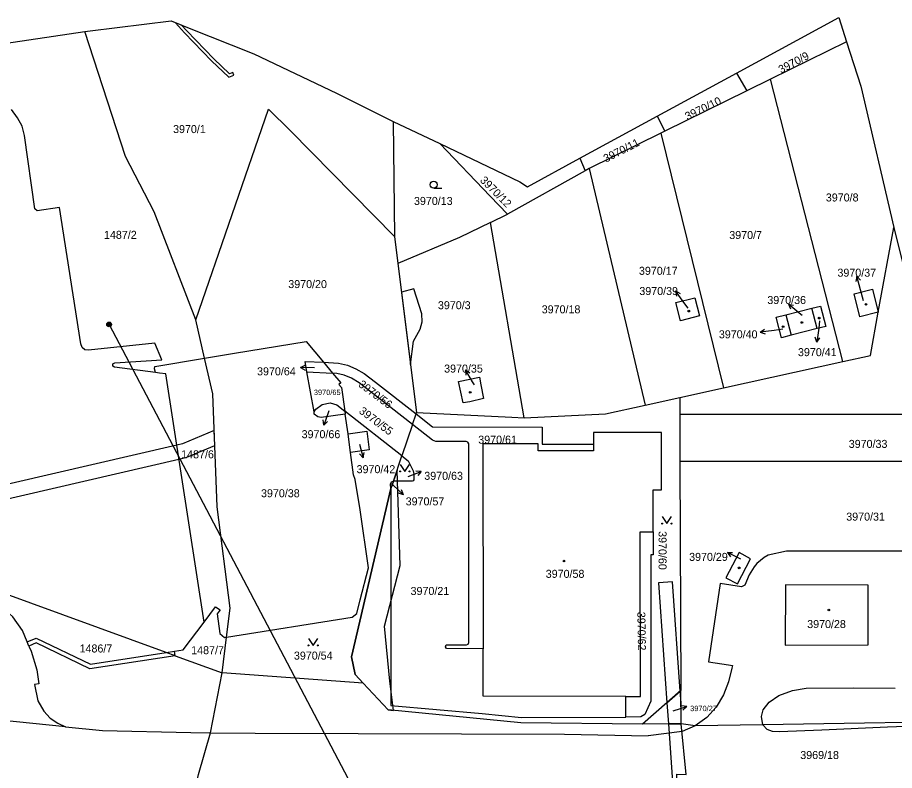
# Model space of a CAD drawing. Extents: x -869103 to -863415, y -1015889 to -1012477.
# Drawn here: x -864767 to -864580.6, y -1014850 to -1014690.1 of the extents above; entities that cross this region are included whole.
import ezdxf

# ---------------------------------------------------------------- set-up
doc = ezdxf.new("R2010")
doc.units = 0
for name, color, linetype in [('Hranice katastralního území', 7, 'Continuous'), ('Hranice parcel', 7, 'Continuous'), ('Parcelní čísla', 7, 'Continuous'), ('Pop  PČ popisy', 7, 'Continuous'), ('Poz předměty', 7, 'Continuous'), ('Vnitřní kresba', 7, 'Continuous'), ('Věcná břemena k části', 7, 'Continuous'), ('Značky budov', 7, 'Continuous'), ('Značky kultur', 7, 'Continuous')]:
    doc.layers.add(name, color=color, linetype=linetype)

msp = doc.modelspace()

# ---------------------------------------------------------------- linework, layer by layer
at = {"layer": 'Hranice katastralního území'}
for p, q in [((-864751.57, -1014692.9), (-864734.34, -1014690.79)), ((-864734.34, -1014690.79), (-864730.88, -1014692.16)), ((-864614.22, -1014701.88), (-864592.46, -1014690.06)), ((-864592.46, -1014690.06), (-864590.81, -1014695.19)), ((-864785.52, -1014697.89), (-864752.69, -1014693.04)), ((-864752.69, -1014693.04), (-864751.57, -1014692.9)), ((-864730.88, -1014692.16), (-864716.77, -1014697.76)), ((-864590.81, -1014695.19), (-864587.77, -1014704.64)), ((-864716.77, -1014697.76), (-864699.19, -1014706.15)), ((-864631.09, -1014711.04), (-864614.22, -1014701.88)), ((-864699.19, -1014706.15), (-864687.19, -1014712.17)), ((-864587.77, -1014704.64), (-864580.76, -1014734.69)), ((-864647.48, -1014719.95), (-864631.09, -1014711.04)), ((-864687.19, -1014712.17), (-864677.23, -1014716.8)), ((-864580.76, -1014734.69), (-864578.33, -1014744.68))]:
    msp.add_line(p, q, dxfattribs=at)
msp.add_lwpolyline([(-864677.23, -1014716.8), (-864660.23, -1014724.97), (-864658.64, -1014726.01), (-864647.48, -1014719.95)], dxfattribs=at)
at = {"layer": 'Hranice parcel'}
for p, q in [((-864751.57, -1014692.9), (-864734.34, -1014690.79)), ((-864734.34, -1014690.79), (-864730.88, -1014692.16)), ((-864614.22, -1014701.88), (-864592.46, -1014690.06)), ((-864592.46, -1014690.06), (-864590.81, -1014695.19)), ((-864785.52, -1014697.89), (-864752.69, -1014693.04)), ((-864752.69, -1014693.04), (-864751.57, -1014692.9)), ((-864730.88, -1014692.16), (-864716.77, -1014697.76)), ((-864590.81, -1014695.19), (-864606.96, -1014703.15)), ((-864590.81, -1014695.19), (-864587.77, -1014704.64)), ((-864716.77, -1014697.76), (-864699.19, -1014706.15)), ((-864631.09, -1014711.04), (-864614.22, -1014701.88)), ((-864614.22, -1014701.88), (-864611.99, -1014705.62)), ((-864606.96, -1014703.15), (-864611.99, -1014705.62)), ((-864591.6, -1014763.14), (-864606.96, -1014703.15)), ((-864699.19, -1014706.15), (-864687.19, -1014712.17)), ((-864611.99, -1014705.62), (-864629.42, -1014714.21)), ((-864587.77, -1014704.64), (-864580.76, -1014734.69)), ((-864647.48, -1014719.95), (-864631.09, -1014711.04)), ((-864631.09, -1014711.04), (-864629.42, -1014714.21)), ((-864687.19, -1014712.17), (-864677.23, -1014716.8)), ((-864687.19, -1014712.17), (-864686.9, -1014736.54)), ((-864630.3, -1014714.64), (-864645.55, -1014722.16)), ((-864629.42, -1014714.21), (-864630.3, -1014714.64)), ((-864630.3, -1014714.64), (-864617, -1014768.73)), ((-864647.48, -1014719.95), (-864646.36, -1014722.61)), ((-864646.36, -1014722.61), (-864662.89, -1014731.84)), ((-864645.55, -1014722.16), (-864646.36, -1014722.61)), ((-864645.55, -1014722.16), (-864633.61, -1014772.39)), ((-864666.49, -1014733.59), (-864662.89, -1014731.84)), ((-864659.31, -1014775.06), (-864666.49, -1014733.59)), ((-864580.76, -1014734.69), (-864578.33, -1014744.68)), ((-864686.9, -1014736.54), (-864686.18, -1014742.28)), ((-864686.18, -1014742.28), (-864682.18, -1014773.97)), ((-864603.72, -1014753.19), (-864598.2, -1014751.81)), ((-864597.1, -1014756.15), (-864598.2, -1014751.81)), ((-864727.24, -1014762.41), (-864729.09, -1014754.26)), ((-864603.72, -1014753.19), (-864602.62, -1014757.55)), ((-864597.1, -1014756.15), (-864602.62, -1014757.55)), ((-864727.24, -1014762.41), (-864720.88, -1014761.36)), ((-864702, -1014763.29), (-864700.05, -1014765.61)), ((-864617, -1014768.73), (-864591.6, -1014763.14)), ((-864703.99, -1014773.8), (-864705.49, -1014765.33)), ((-864705.49, -1014765.33), (-864700.05, -1014765.61)), ((-864626.28, -1014770.78), (-864617, -1014768.73)), ((-864633.61, -1014772.39), (-864626.28, -1014770.78)), ((-864626.28, -1014770.78), (-864626.26, -1014774.39)), ((-864685.32, -1014783.2), (-864697.42, -1014773.7)), ((-864697.42, -1014773.7), (-864697.34, -1014774.28)), ((-864696.75, -1014778.46), (-864697.34, -1014774.28)), ((-864683.04, -1014776.51), (-864682.28, -1014774.27)), ((-864682.28, -1014774.27), (-864682.18, -1014773.97)), ((-864543.01, -1014774.36), (-864626.26, -1014774.39)), ((-864626.26, -1014774.39), (-864626.22, -1014784.39)), ((-864683.04, -1014776.51), (-864685.32, -1014783.2)), ((-864687.13, -1014788.52), (-864685.32, -1014783.2)), ((-864543.16, -1014784.36), (-864626.22, -1014784.39)), ((-864626.22, -1014784.39), (-864626.01, -1014833.01)), ((-864687.13, -1014788.52), (-864687.67, -1014790.12)), ((-864722.57, -1014821.7), (-864695.88, -1014817.46)), ((-864723.53, -1014829.24), (-864722.57, -1014821.7)), ((-864733.47, -1014825.64), (-864723.53, -1014829.24)), ((-864725.98, -1014841.98), (-864723.53, -1014829.24)), ((-864693.57, -1014831.43), (-864723.53, -1014829.24)), ((-864637.74, -1014838.66), (-864637.75, -1014834.29)), ((-864626.01, -1014833.01), (-864634.16, -1014840.14)), ((-864625.98, -1014840.1), (-864626.01, -1014833.01)), ((-864625.98, -1014840.1), (-864634.16, -1014840.14))]:
    msp.add_line(p, q, dxfattribs=at)
for points in [[(-864729.09, -1014754.26), (-864737.97, -1014731.36), (-864744.02, -1014719.56), (-864752.69, -1014693.04)], [(-864737.69, -1014765.48), (-864746.41, -1014764.34), (-864746.76, -1014764.1), (-864746.71, -1014763.61), (-864746.33, -1014763.44), (-864736.36, -1014762.76), (-864737.83, -1014759.26), (-864751.93, -1014760.72), (-864752.68, -1014760.65), (-864753.29, -1014760.16), (-864753.52, -1014759.4), (-864758.04, -1014730.41), (-864762.82, -1014731.11), (-864763.28, -1014730.71), (-864765.5, -1014715.11), (-864766, -1014713.13), (-864766.97, -1014711.35), (-864768.25, -1014709.6)], [(-864729.09, -1014754.26), (-864713.64, -1014709.49), (-864708.99, -1014714.14), (-864686.9, -1014736.54)], [(-864677.23, -1014716.8), (-864660.23, -1014724.97), (-864658.64, -1014726.01), (-864647.48, -1014719.95)], [(-864662.89, -1014731.84), (-864666.55, -1014727.97), (-864677.23, -1014716.8)], [(-864666.49, -1014733.59), (-864673.05, -1014736.77), (-864686.18, -1014742.28)], [(-864591.6, -1014763.14), (-864585.74, -1014761.85), (-864584.08, -1014752.65), (-864580.76, -1014734.69)], [(-864584.08, -1014752.65), (-864588, -1014753.63), (-864589.22, -1014748.73), (-864585.32, -1014747.77), (-864584.08, -1014752.65)], [(-864622.1, -1014753.45), (-864626.09, -1014754.47), (-864627.08, -1014750.6), (-864623.09, -1014749.58), (-864622.1, -1014753.45)], [(-864598.2, -1014751.81), (-864596.35, -1014751.34), (-864595.25, -1014755.68), (-864597.1, -1014756.15)], [(-864602.62, -1014757.55), (-864604.66, -1014758.07), (-864605.76, -1014753.71), (-864603.72, -1014753.19)], [(-864720.88, -1014761.36), (-864705.67, -1014758.91), (-864702, -1014763.29)], [(-864737.69, -1014765.48), (-864737.87, -1014764.65), (-864737.8, -1014764.16), (-864727.24, -1014762.41)], [(-864722.57, -1014821.7), (-864721.78, -1014815.55), (-864724.6, -1014794.02), (-864725.52, -1014770.01), (-864727.24, -1014762.41)], [(-864705.49, -1014765.33), (-864705.84, -1014763.12), (-864702, -1014763.29)], [(-864702, -1014763.29), (-864699.84, -1014763.39), (-864698.82, -1014763.49), (-864696.9, -1014763.94), (-864695.07, -1014764.71), (-864693.33, -1014765.71), (-864690.95, -1014767.51), (-864682.28, -1014774.27)], [(-864727.35, -1014818.49), (-864735.5, -1014765.77), (-864736.84, -1014765.59), (-864737.69, -1014765.48)], [(-864683.04, -1014776.51), (-864694.42, -1014767.64), (-864696.04, -1014766.68), (-864697.58, -1014766.03), (-864699.15, -1014765.66), (-864700.05, -1014765.61)], [(-864700.05, -1014765.61), (-864698.31, -1014767.69), (-864698.68, -1014768), (-864698.13, -1014768.66), (-864697.42, -1014773.7)], [(-864668.51, -1014768.05), (-864667.96, -1014771), (-864670.85, -1014771.66), (-864672.26, -1014771.91), (-864673.26, -1014767.4), (-864668.82, -1014766.42), (-864668.51, -1014768.05)], [(-864703.99, -1014773.8), (-864703.61, -1014773.25), (-864702.23, -1014772.28), (-864700.55, -1014771.93), (-864699.16, -1014772.33), (-864697.42, -1014773.7)], [(-864659.31, -1014775.06), (-864642.04, -1014774.25), (-864633.61, -1014772.39)], [(-864697.34, -1014774.28), (-864702.46, -1014774.99), (-864703.17, -1014774.87), (-864703.93, -1014774.29), (-864703.99, -1014773.8)], [(-864682.28, -1014774.27), (-864678.79, -1014776.99), (-864655.54, -1014777.07), (-864655.51, -1014780.69), (-864644.59, -1014780.67)], [(-864682.18, -1014773.97), (-864661.93, -1014774.93), (-864659.31, -1014775.06)], [(-864668.04, -1014824.13), (-864675.83, -1014824.08), (-864676.06, -1014823.71), (-864675.92, -1014823.34), (-864671.57, -1014823.34), (-864671.23, -1014823.2), (-864671.07, -1014822.82), (-864671.11, -1014780.61), (-864671.31, -1014780.25), (-864671.66, -1014780.11), (-864678.07, -1014780.1), (-864678.78, -1014779.83), (-864683.04, -1014776.51)], [(-864696.75, -1014778.46), (-864692.78, -1014777.94), (-864692.26, -1014781.91), (-864696.22, -1014782.43)], [(-864696.22, -1014782.43), (-864696.5, -1014780.24), (-864696.75, -1014778.46)], [(-864631.91, -1014799.32), (-864631.91, -1014790.39), (-864630.12, -1014790.39), (-864630.12, -1014778.21), (-864644.57, -1014778.22), (-864644.59, -1014780.67)], [(-864644.59, -1014780.67), (-864644.6, -1014782.13), (-864656.39, -1014782.13), (-864656.39, -1014780.63), (-864668.13, -1014780.63), (-864668.04, -1014824.13)], [(-864695.88, -1014817.46), (-864694.92, -1014816.67), (-864694.18, -1014813.78), (-864692.38, -1014806.96), (-864694.19, -1014794.63), (-864695.26, -1014788.16), (-864695.6, -1014787.21), (-864696.22, -1014782.43)], [(-864685.32, -1014783.2), (-864683.99, -1014784.24), (-864682.9, -1014786.32), (-864682.76, -1014787.06), (-864682.79, -1014788.23), (-864682.9, -1014788.45), (-864683.13, -1014788.52), (-864687.13, -1014788.52)], [(-864693.57, -1014831.43), (-864695.26, -1014829.62), (-864696.01, -1014825.88), (-864687.67, -1014790.12)], [(-864687.67, -1014790.12), (-864687.73, -1014789.17), (-864687.55, -1014788.7), (-864687.13, -1014788.52)], [(-864687.67, -1014790.12), (-864687.64, -1014836.18), (-864668.29, -1014837.92), (-864659.88, -1014838.78), (-864637.74, -1014838.66)], [(-864637.75, -1014834.29), (-864634.62, -1014834.29), (-864634.65, -1014799.3), (-864631.91, -1014799.32)], [(-864631.91, -1014799.32), (-864631.9, -1014804.19), (-864632.45, -1014804.19), (-864632.4, -1014835.28), (-864633.71, -1014838.08), (-864634.55, -1014838.64), (-864637.74, -1014838.66)], [(-864613.65, -1014803.72), (-864616.46, -1014809.06), (-864614.02, -1014810.34), (-864611.24, -1014805.03), (-864613.65, -1014803.72)], [(-864733.47, -1014825.64), (-864735.38, -1014824.94), (-864771.81, -1014811.73), (-864779.47, -1014806.3), (-864797.96, -1014809.64)], [(-864764.56, -1014823.57), (-864764.93, -1014822.7), (-864765.96, -1014820.28), (-864768, -1014817.35), (-864771.17, -1014814.56), (-864773.89, -1014812.84), (-864777.69, -1014811.32), (-864782.29, -1014810.43), (-864787.28, -1014810.08), (-864797.96, -1014809.64)], [(-864603.86, -1014823.38), (-864586.25, -1014823.32), (-864586.22, -1014810.63), (-864603.83, -1014810.58), (-864603.86, -1014823.38)], [(-864727.35, -1014818.49), (-864724.89, -1014815.22), (-864723.93, -1014815.9), (-864724.55, -1014816.72), (-864724.01, -1014820.9), (-864723.04, -1014821.78), (-864722.57, -1014821.7)], [(-864733.47, -1014825.64), (-864733.62, -1014824.67), (-864731.81, -1014824.39), (-864727.35, -1014818.49)], [(-864764.56, -1014823.57), (-864764.11, -1014824.64), (-864762.89, -1014828.65), (-864762.49, -1014831.59), (-864763.41, -1014831.73), (-864762.66, -1014835.18), (-864761.4, -1014837.41), (-864760.08, -1014838.88), (-864758.41, -1014839.96), (-864756.77, -1014840.7), (-864781.18, -1014838.27), (-864787.2, -1014837.43)], [(-864733.47, -1014825.64), (-864751.64, -1014828.42), (-864763.05, -1014822.91), (-864764.56, -1014823.57)], [(-864637.75, -1014834.29), (-864668.02, -1014834.25), (-864668.04, -1014824.13)], [(-864634.16, -1014840.14), (-864660.05, -1014839.91), (-864688.25, -1014837.15), (-864693.57, -1014831.43)], [(-864543.97, -1014839.68), (-864556.69, -1014839.49), (-864608.6, -1014840.29), (-864622.97, -1014840.53), (-864625.98, -1014840.1)], [(-864729.98, -1014857.15), (-864728.53, -1014850.87), (-864725.98, -1014841.98)]]:
    msp.add_lwpolyline(points, dxfattribs=at)
at = {"layer": 'Pop  PČ popisy'}
for p, q in [((-864588.62, -1014745.03), (-864588.84, -1014746.13)), ((-864587.84, -1014747.93), (-864588.62, -1014745.03)), ((-864588.62, -1014745.03), (-864587.87, -1014745.87)), ((-864625.41, -1014750.57), (-864627.17, -1014748.14)), ((-864627.17, -1014748.14), (-864626.18, -1014748.66)), ((-864627.17, -1014748.14), (-864626.99, -1014749.25)), ((-864587.25, -1014750.22), (-864587.84, -1014747.93)), ((-864624.48, -1014751.83), (-864625.41, -1014750.57)), ((-864600.89, -1014752.85), (-864603.19, -1014750.92)), ((-864603.19, -1014750.92), (-864602.1, -1014751.18)), ((-864603.19, -1014750.92), (-864602.74, -1014751.95)), ((-864600.28, -1014753.35), (-864600.89, -1014752.85)), ((-864596.57, -1014754.51), (-864596.75, -1014756.04)), ((-864609.19, -1014756.88), (-864608.26, -1014756.26)), ((-864606.21, -1014756.51), (-864609.19, -1014756.88)), ((-864604.38, -1014756.29), (-864606.21, -1014756.51)), ((-864596.75, -1014756.04), (-864597.12, -1014759.02)), ((-864609.19, -1014756.88), (-864608.13, -1014757.25)), ((-864597.12, -1014759.02), (-864597.49, -1014757.96)), ((-864597.12, -1014759.02), (-864596.5, -1014758.09)), ((-864706.87, -1014764.43), (-864705.86, -1014763.94)), ((-864703.87, -1014764.48), (-864706.87, -1014764.43)), ((-864706.87, -1014764.43), (-864705.88, -1014764.95)), ((-864670.28, -1014767.48), (-864671.83, -1014764.91)), ((-864671.83, -1014764.91), (-864670.88, -1014765.51)), ((-864671.83, -1014764.91), (-864671.74, -1014766.02)), ((-864669.91, -1014768.1), (-864670.28, -1014767.48)), ((-864700.9, -1014773.82), (-864701.93, -1014776.64)), ((-864700.84, -1014773.64), (-864700.9, -1014773.82)), ((-864701.93, -1014776.64), (-864702.05, -1014775.53)), ((-864701.93, -1014776.64), (-864701.11, -1014775.87)), ((-864694.35, -1014780.68), (-864693.57, -1014783.58)), ((-864693.57, -1014783.58), (-864693.35, -1014782.48)), ((-864693.57, -1014783.58), (-864694.32, -1014782.74)), ((-864681.21, -1014786.51), (-864682.32, -1014786.4)), ((-864684.01, -1014787.58), (-864681.21, -1014786.51)), ((-864681.21, -1014786.51), (-864681.96, -1014787.33)), ((-864687.51, -1014789.09), (-864687.18, -1014789.38)), ((-864687.18, -1014789.38), (-864684.98, -1014791.43)), ((-864684.98, -1014791.43), (-864686.06, -1014791.11)), ((-864684.98, -1014791.43), (-864685.38, -1014790.38)), ((-864616.15, -1014803.73), (-864615.03, -1014803.72)), ((-864613.45, -1014805.05), (-864616.15, -1014803.73)), ((-864616.15, -1014803.73), (-864615.47, -1014804.62)), ((-864613.3, -1014805.13), (-864613.45, -1014805.05)), ((-864627.64, -1014837.36), (-864624.8, -1014836.38)), ((-864624.8, -1014836.38), (-864625.91, -1014836.24)), ((-864624.8, -1014836.38), (-864625.59, -1014837.18))]:
    msp.add_line(p, q, dxfattribs=at)
at = {"layer": 'Poz předměty'}
msp.add_line((-864747.52, -1014755.26), (-864632.3, -1014974.04), dxfattribs=at)
for radius in [0.5, 0.4, 0.3, 0.2, 0.1]:
    msp.add_circle((-864747.52, -1014755.26), radius, dxfattribs=at)
at = {"layer": 'Vnitřní kresba'}
for p, q in [((-864608.34, -1014804.74), (-864609.88, -1014806.01)), ((-864607.46, -1014804.3), (-864608.34, -1014804.74)), ((-864603.56, -1014803.45), (-864607.46, -1014804.3)), ((-864597.55, -1014803.4), (-864603.56, -1014803.45)), ((-864584.54, -1014803.39), (-864597.55, -1014803.4)), ((-864570.04, -1014803.41), (-864584.54, -1014803.39)), ((-864610.48, -1014806.77), (-864611.54, -1014808.46)), ((-864609.88, -1014806.01), (-864610.48, -1014806.77)), ((-864611.54, -1014808.46), (-864612.45, -1014810.66)), ((-864617.65, -1014810.3), (-864620.19, -1014826.9)), ((-864613.13, -1014810.99), (-864617.65, -1014810.3)), ((-864612.45, -1014810.66), (-864613.13, -1014810.99)), ((-864764.93, -1014822.7), (-864763.06, -1014821.93)), ((-864763.06, -1014821.93), (-864751.5, -1014827.44)), ((-864751.5, -1014827.44), (-864735.38, -1014824.94)), ((-864735.38, -1014824.94), (-864733.62, -1014824.67)), ((-864620.19, -1014826.9), (-864615.88, -1014827.59)), ((-864615.18, -1014828.24), (-864615.9, -1014831.16)), ((-864615.88, -1014827.59), (-864615.05, -1014827.72)), ((-864615.05, -1014827.72), (-864615.18, -1014828.24)), ((-864615.9, -1014831.16), (-864616.98, -1014833.96)), ((-864605.22, -1014834.07), (-864602.34, -1014832.99)), ((-864602.34, -1014832.99), (-864599.4, -1014832.5)), ((-864599.4, -1014832.5), (-864589.37, -1014832.48)), ((-864589.37, -1014832.48), (-864580.53, -1014832.51)), ((-864616.98, -1014833.96), (-864618.53, -1014836.53)), ((-864607.28, -1014835.5), (-864605.22, -1014834.07)), ((-864618.53, -1014836.53), (-864620.52, -1014838.77)), ((-864608.53, -1014837.11), (-864607.28, -1014835.5)), ((-864608.9, -1014838.55), (-864608.53, -1014837.11)), ((-864608.6, -1014840.29), (-864608.9, -1014838.55)), ((-864620.52, -1014838.77), (-864622.97, -1014840.53)), ((-864607.69, -1014841.31), (-864608.6, -1014840.29)), ((-864572.04, -1014840.39), (-864582.09, -1014840.82)), ((-864756.77, -1014840.7), (-864748.96, -1014841.48)), ((-864748.96, -1014841.48), (-864730.13, -1014841.92)), ((-864730.13, -1014841.92), (-864725.98, -1014841.98)), ((-864725.98, -1014841.98), (-864716.51, -1014842.11)), ((-864716.51, -1014842.11), (-864650.78, -1014842.32)), ((-864650.78, -1014842.32), (-864633.01, -1014842.66)), ((-864625.74, -1014841.73), (-864633.01, -1014842.66)), ((-864622.97, -1014840.53), (-864625.74, -1014841.73)), ((-864606.53, -1014841.74), (-864607.69, -1014841.31)), ((-864605.05, -1014841.83), (-864606.53, -1014841.74)), ((-864596.11, -1014841.44), (-864605.05, -1014841.83)), ((-864582.09, -1014840.82), (-864596.11, -1014841.44))]:
    msp.add_line(p, q, dxfattribs=at)
at = {"layer": 'Věcná břemena k části'}
for points in [[(-864733.41, -1014691.16), (-864731.49, -1014693.3), (-864725.74, -1014699.26), (-864722.07, -1014702.74), (-864721.01, -1014702.29), (-864721.25, -1014701.73), (-864721.95, -1014702.04), (-864725.3, -1014698.84), (-864731.05, -1014692.88), (-864732.15, -1014691.66)], [(-864685.41, -1014748.4), (-864683.47, -1014763.77), (-864682.86, -1014758.81), (-864681.4, -1014756.25), (-864681.03, -1014754.71), (-864681.11, -1014753), (-864682.77, -1014747.68)], [(-864829.69, -1014807.06), (-864832.82, -1014817.01), (-864831.92, -1014817.18), (-864829.34, -1014815.95), (-864826.71, -1014807.57), (-864826.05, -1014805.48), (-864732.7, -1014783.86), (-864730.99, -1014783.46), (-864725.1, -1014780.98), (-864725.22, -1014777.77), (-864731.91, -1014780.6), (-864733.16, -1014780.89), (-864828.39, -1014802.94)], [(-864686.35, -1014786.25), (-864687.67, -1014790.12), (-864696.01, -1014825.88), (-864695.26, -1014829.62), (-864693.57, -1014831.43), (-864688.25, -1014837.15), (-864687.13, -1014837.26), (-864687.85, -1014831.03), (-864689.01, -1014819.35), (-864685.68, -1014806.46)], [(-864626.17, -1014833.15), (-864627.81, -1014809.94), (-864630.8, -1014810.15), (-864629.01, -1014835.63)], [(-864628.69, -1014840.11), (-864625.98, -1014840.1), (-864626, -1014835.64), (-864626.17, -1014833.15), (-864629.01, -1014835.63)], [(-864627.54, -1014856.52), (-864626.85, -1014856.52), (-864626.87, -1014850.82), (-864624.93, -1014850.83), (-864625.98, -1014840.1), (-864628.69, -1014840.11)]]:
    msp.add_lwpolyline(points, close=True, dxfattribs=at)
at = {"layer": 'Značky budov'}
for centre in [(-864586.68, -1014751), (-864624.34, -1014752.43), (-864600.32, -1014754.84), (-864596.64, -1014753.91), (-864604.3, -1014755.73), (-864670.8, -1014769.66), (-864650.88, -1014805.52), (-864613.66, -1014806.96), (-864594.59, -1014815.93)]:
    msp.add_circle(centre, 0.175, dxfattribs=at)
at = {"layer": 'Značky kultur'}
msp.add_line((-864678.56, -1014726.32), (-864676.81, -1014726.32), dxfattribs=at)
for points in [[(-864685.68, -1014784.98), (-864684.68, -1014786.48), (-864683.68, -1014784.98)], [(-864630.01, -1014796.06), (-864629.01, -1014797.56), (-864628.01, -1014796.06)], [(-864705.19, -1014821.94), (-864704.19, -1014823.44), (-864703.19, -1014821.94)]]:
    msp.add_lwpolyline(points, dxfattribs=at)
for centre, radius in [((-864678.56, -1014725.57), 0.75), ((-864685.68, -1014786.48), 0.1), ((-864683.68, -1014786.48), 0.1), ((-864630.01, -1014797.56), 0.1), ((-864628.01, -1014797.56), 0.1), ((-864705.19, -1014823.44), 0.1), ((-864703.19, -1014823.44), 0.1)]:
    msp.add_circle(centre, radius, dxfattribs=at)

# ---------------------------------------------------------------- texts
at = {"layer": 'Parcelní čísla'}
for s, rotation, p in [('3970/9', 28, (-864604.75, -1014701.99)), ('3970/10', 26, (-864624.65, -1014711.93)), ('3970/11', 27, (-864641.96, -1014720.9)), ('3970/12', 315, (-864668.85, -1014724.77)), ('3970/56', 323, (-864694.72, -1014768.29)), ('3970/55', 323, (-864694.58, -1014773.95)), ('3970/60', 270, (-864630.77, -1014799.16)), ('3970/62', 271, (-864635.29, -1014816.32))]:
    msp.add_text(s, height=1.7, rotation=rotation, dxfattribs=at).set_placement(p)
for s, height, p in [('3970/1', 1.7, (-864733.94, -1014714.6)), ('3970/13', 1.7, (-864682.75, -1014729.87)), ('3970/8', 1.7, (-864595.23, -1014729.13)), ('1487/2', 1.7, (-864748.62, -1014737.07)), ('3970/7', 1.7, (-864615.75, -1014737.11)), ('3970/17', 1.7, (-864634.94, -1014744.71)), ('3970/37', 1.7, (-864592.76, -1014745.11)), ('3970/20', 1.7, (-864709.46, -1014747.53)), ('3970/39', 1.7, (-864634.86, -1014749)), ('3970/36', 1.7, (-864607.66, -1014750.92)), ('3970/3', 1.7, (-864677.66, -1014752.02)), ('3970/18', 1.7, (-864655.6, -1014752.89)), ('3970/40', 1.7, (-864617.96, -1014758.2)), ('3970/41', 1.7, (-864601.15, -1014761.99)), ('3970/35', 1.7, (-864676.34, -1014765.48)), ('3970/64', 1.7, (-864716.09, -1014766.06)), ('3970/65', 1.139, (-864704.02, -1014770.25)), ('3970/66', 1.7, (-864706.62, -1014779.42)), ('3970/61', 1.7, (-864669.09, -1014780.58)), ('3970/33', 1.7, (-864590.36, -1014781.48)), ('1487/6', 1.7, (-864732.22, -1014783.69)), ('3970/42', 1.7, (-864694.94, -1014786.85)), ('3970/63', 1.7, (-864680.56, -1014788.26)), ('3970/38', 1.7, (-864715.25, -1014791.96)), ('3970/57', 1.7, (-864684.51, -1014793.69)), ('3970/31', 1.7, (-864590.89, -1014796.93)), ('3970/29', 1.7, (-864624.28, -1014805.48)), ('3970/58', 1.7, (-864654.75, -1014809.08)), ('3970/21', 1.7, (-864683.47, -1014812.72)), ('3970/28', 1.7, (-864599.19, -1014819.75)), ('1486/7', 1.7, (-864753.81, -1014824.94)), ('1487/7', 1.7, (-864730.09, -1014825.3)), ('3970/54', 1.7, (-864708.26, -1014826.45)), ('3970/27', 1.139, (-864624.06, -1014837.4)), ('3969/18', 1.7, (-864600.66, -1014847.57))]:
    msp.add_text(s, height=height, dxfattribs=at).set_placement(p)

doc.saveas('drawing.dxf')
